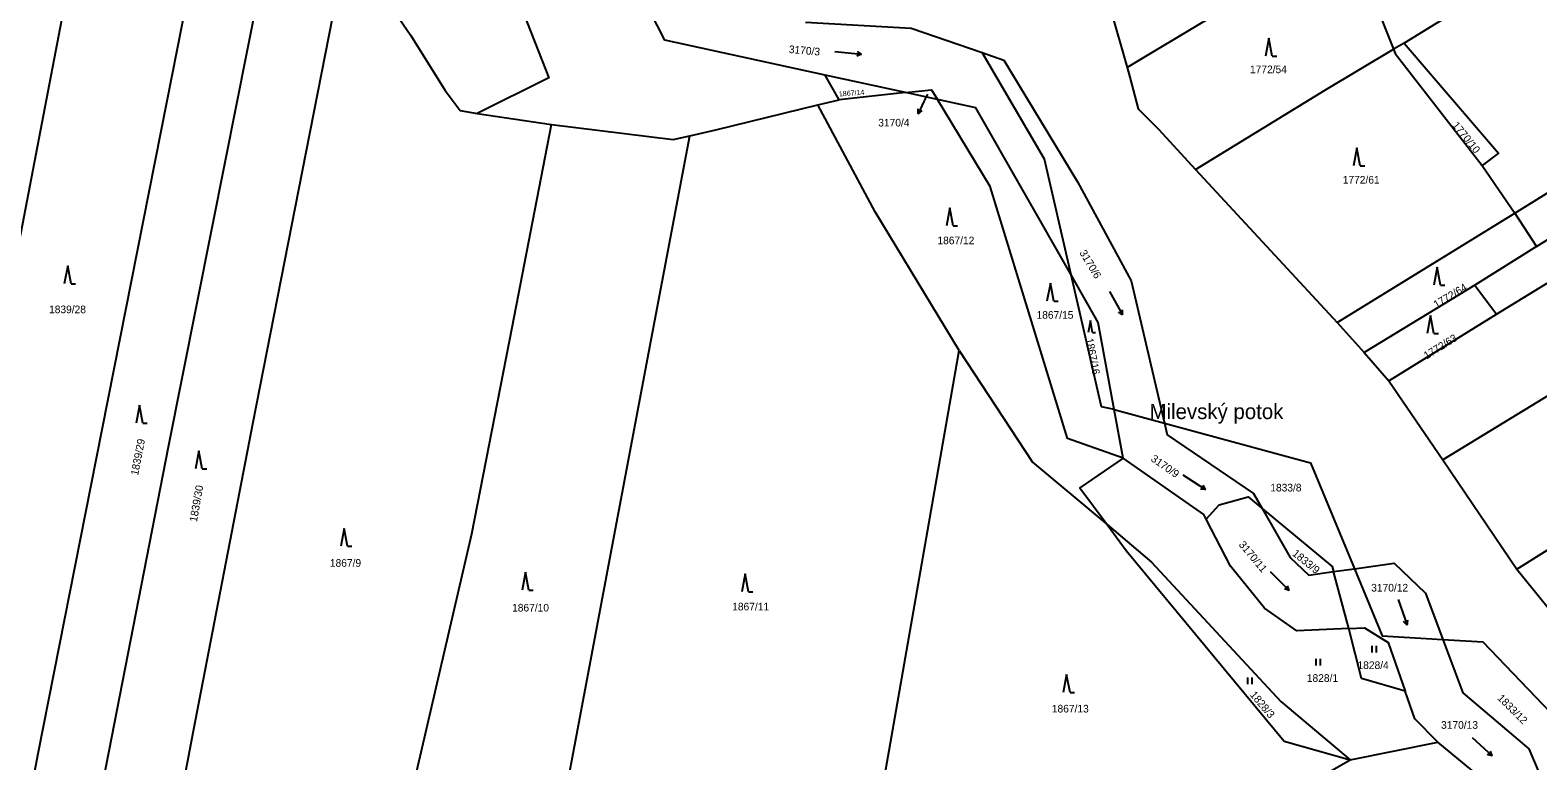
# Model space of a CAD drawing. Extents: x -776734 to -748832, y -1118122 to -976986.
# Drawn here: x -752749.1 to -752413.4, y -1117470.7 to -1117308.1 of the extents above; entities that cross this region are included whole.
import ezdxf

# ---------------------------------------------------------------- set-up
doc = ezdxf.new("R2010")
doc.units = 0
for name, color, linetype in [('KM_Hranice parcel', 7, 'Continuous'), ('KM_Parcelní čísla', 7, 'Continuous'), ('KM_Pop  PČ popisy', 7, 'Continuous'), ('KM_Značky kultur', 7, 'Continuous')]:
    doc.layers.add(name, color=color, linetype=linetype)

msp = doc.modelspace()

# ---------------------------------------------------------------- linework, layer by layer
at = {"layer": 'KM_Hranice parcel'}
for p, q in [((-752718.61, -1117324.18), (-752704.07, -1117250.6)), ((-752705.57, -1117337.1), (-752691.87, -1117268.31)), ((-752689.23, -1117343.55), (-752678.46, -1117288.6)), ((-752508.6, -1117303.21), (-752504.82, -1117316.42)), ((-752443.16, -1117310.95), (-752445.49, -1117312.34)), ((-752422.55, -1117371.32), (-752332.59, -1117316.1)), ((-752554.16, -1117321.99), (-752572.02, -1117318.1)), ((-752568.9, -1117323.63), (-752572.02, -1117318.1)), ((-752573.66, -1117324.74), (-752568.9, -1117323.63)), ((-752554.16, -1117321.99), (-752568.9, -1117323.63)), ((-752547.06, -1117323.54), (-752554.16, -1117321.99)), ((-752649.56, -1117326.62), (-752632.99, -1117329.1)), ((-752641.77, -1117374.25), (-752632.99, -1117329.1)), ((-752489.61, -1117339.07), (-752458.03, -1117373.14)), ((-752425.74, -1117338.21), (-752418.46, -1117348.8)), ((-752458.03, -1117373.14), (-752418.46, -1117348.8)), ((-752418.46, -1117348.8), (-752413.64, -1117356.23)), ((-752413.64, -1117356.23), (-752427.43, -1117364.85)), ((-752427.43, -1117364.85), (-752452.03, -1117379.85)), ((-752427.43, -1117364.85), (-752422.55, -1117371.32)), ((-752458.03, -1117373.14), (-752452.03, -1117379.85)), ((-752446.51, -1117386.15), (-752422.55, -1117371.32)), ((-752452.03, -1117379.85), (-752446.51, -1117386.15)), ((-752446.51, -1117386.15), (-752434.54, -1117403.71)), ((-752418.06, -1117428.08), (-752350.57, -1117385.71)), ((-752505.72, -1117403.35), (-752507.71, -1117392.49)), ((-752507.71, -1117392.49), (-752496.53, -1117395.54)), ((-752434.54, -1117403.71), (-752418.06, -1117428.08)), ((-752458.87, -1117428.6), (-752454.21, -1117427.95)), ((-752455.42, -1117441.25), (-752458.87, -1117428.6)), ((-752470.57, -1117457.52), (-752455.18, -1117470.47)), ((-752455.18, -1117470.47), (-752435.61, -1117466.57)), ((-752426.73, -1117473.92), (-752435.61, -1117466.57)), ((-752496.35, -1117494), (-752455.18, -1117470.47))]:
    msp.add_line(p, q, dxfattribs=at)
for points in [[(-752226.57, -1117178.44), (-752307.35, -1117227.5), (-752443.16, -1117310.95)], [(-752418.46, -1117348.8), (-752353.44, -1117308.49), (-752274.2, -1117259.15), (-752208.04, -1117218.77)], [(-752413.64, -1117356.23), (-752353.5, -1117318.86), (-752218.9, -1117235.35), (-752204.33, -1117226.84)], [(-752572.02, -1117318.1), (-752607.73, -1117310.31), (-752622.25, -1117282), (-752613.92, -1117263.46)], [(-752638.66, -1117273.88), (-752644.07, -1117292.01), (-752633.57, -1117318.72), (-752649.56, -1117326.62)], [(-752678.46, -1117288.6), (-752664.34, -1117309.28), (-752656.66, -1117321.5), (-752653.32, -1117325.97), (-752649.56, -1117326.62)], [(-752455.45, -1117288), (-752468.91, -1117294.78), (-752504.82, -1117316.42)], [(-752455.45, -1117288), (-752450.05, -1117300.9), (-752445.49, -1117312.34)], [(-752740.74, -1117298.8), (-752754.82, -1117372.47), (-752773.24, -1117465.79), (-752786.97, -1117537.54)], [(-752576.43, -1117306.34), (-752552.93, -1117307.64), (-752537.13, -1117313.09)], [(-752517.31, -1117362.55), (-752523.24, -1117336.83), (-752537.13, -1117313.09)], [(-752537.13, -1117313.09), (-752532.25, -1117314.78), (-752515.87, -1117341.85), (-752503.93, -1117363.86), (-752496.53, -1117395.54)], [(-752489.61, -1117339.07), (-752460.61, -1117321.34), (-752445.49, -1117312.34)], [(-752445.49, -1117312.34), (-752445.11, -1117313.29), (-752425.74, -1117338.21)], [(-752443.16, -1117310.95), (-752422.09, -1117335.45), (-752425.74, -1117338.21)], [(-752504.82, -1117316.42), (-752504.2, -1117318.57), (-752502.37, -1117325.61), (-752497.82, -1117330.11), (-752489.61, -1117339.07)], [(-752554.16, -1117321.99), (-752548.38, -1117321.35), (-752547.06, -1117323.54)], [(-752517.31, -1117362.55), (-752538.5, -1117325.4), (-752547.06, -1117323.54)], [(-752505.72, -1117403.35), (-752518.09, -1117398.94), (-752535.32, -1117342.91), (-752547.06, -1117323.54)], [(-752760.14, -1117536.34), (-752747.27, -1117469.04), (-752734.26, -1117403.32), (-752718.61, -1117324.18)], [(-752602.2, -1117331.57), (-752596.36, -1117330.25), (-752573.66, -1117324.74)], [(-752542.24, -1117379.35), (-752560.92, -1117348.52), (-752573.66, -1117324.74)], [(-752632.99, -1117329.1), (-752605.91, -1117332.4), (-752602.2, -1117331.57)], [(-752640.29, -1117533.59), (-752631.17, -1117485.21), (-752620.19, -1117426.93), (-752611.29, -1117379.76), (-752602.2, -1117331.57)], [(-752744.6, -1117535.42), (-752731.47, -1117468.49), (-752718.26, -1117400.85), (-752705.57, -1117337.1)], [(-752322.3, -1117335.01), (-752348.23, -1117350.82), (-752366.96, -1117362.55), (-752434.54, -1117403.71)], [(-752726.09, -1117534.34), (-752712.72, -1117464.03), (-752699.38, -1117395.31), (-752689.23, -1117343.55)], [(-752507.71, -1117392.49), (-752510.53, -1117391.91), (-752517.31, -1117362.55)], [(-752507.71, -1117392.49), (-752511.25, -1117373.16), (-752517.31, -1117362.55)], [(-752676.61, -1117531.75), (-752665.85, -1117485.41), (-752650.69, -1117420.15), (-752641.77, -1117374.25)], [(-752567.24, -1117522.22), (-752553.44, -1117443.38), (-752542.24, -1117379.35)], [(-752542.24, -1117379.35), (-752525.86, -1117404.2), (-752509.28, -1117418.14)], [(-752496.53, -1117395.54), (-752495.91, -1117398.18), (-752476.67, -1117411.18), (-752474.76, -1117414.53)], [(-752496.53, -1117395.54), (-752464, -1117404.41), (-752454.21, -1117427.95)], [(-752505.72, -1117403.35), (-752515.31, -1117409.97), (-752509.28, -1117418.14)], [(-752487.19, -1117416.95), (-752487.75, -1117415.85), (-752505.72, -1117403.35)], [(-752487.19, -1117416.95), (-752484.3, -1117413.74), (-752477.84, -1117411.97), (-752474.76, -1117414.53)], [(-752455.42, -1117441.25), (-752467.03, -1117441.75), (-752474.21, -1117436.71), (-752481.82, -1117427.4), (-752487.19, -1117416.95)], [(-752474.76, -1117414.53), (-752459.17, -1117427.48), (-752458.87, -1117428.6)], [(-752474.76, -1117414.53), (-752468.52, -1117425.46), (-752464.35, -1117429.36), (-752458.87, -1117428.6)], [(-752509.28, -1117418.14), (-752499.36, -1117426.48), (-752470.57, -1117457.52)], [(-752509.28, -1117418.14), (-752505.04, -1117423.88), (-752469.83, -1117466.32), (-752455.18, -1117470.47)], [(-752454.21, -1117427.95), (-752445.34, -1117426.72), (-752438.4, -1117433.36), (-752434.52, -1117443.68)], [(-752454.21, -1117427.95), (-752448, -1117442.88), (-752434.52, -1117443.68)], [(-752418.06, -1117428.08), (-752408.18, -1117440.23), (-752407.85, -1117440.67)], [(-752455.42, -1117441.25), (-752451.97, -1117441.1), (-752446.68, -1117444.39), (-752442.94, -1117455.17)], [(-752442.94, -1117455.17), (-752452.65, -1117452.35), (-752455.42, -1117441.25)], [(-752434.52, -1117443.68), (-752430.05, -1117455.54), (-752415.39, -1117468.05), (-752410.78, -1117478.88)], [(-752434.52, -1117443.68), (-752425.64, -1117444.2), (-752405.53, -1117465.21), (-752410.78, -1117478.88)], [(-752435.61, -1117466.57), (-752440.79, -1117461.37), (-752442.94, -1117455.17)]]:
    msp.add_lwpolyline(points, dxfattribs=at)
at = {"layer": 'KM_Pop  PČ popisy'}
for p, q in [((-752549.27, -1117322.34), (-752550.05, -1117323.97)), ((-752551.318, -1117326.69), (-752551.349, -1117325.571)), ((-752550.05, -1117323.97), (-752551.318, -1117326.69)), ((-752551.318, -1117326.69), (-752550.441, -1117325.994))]:
    msp.add_line(p, q, dxfattribs=at)
at = {"layer": 'KM_Značky kultur'}
for p, q in [((-752473.24, -1117309.84), (-752473.99, -1117313.84)), ((-752472.49, -1117313.84), (-752473.24, -1117309.84)), ((-752569.917, -1117312.837), (-752563.95, -1117313.464)), ((-752563.95, -1117313.464), (-752564.974, -1117313.86)), ((-752563.95, -1117313.464), (-752564.87, -1117312.863)), ((-752472.49, -1117313.84), (-752471.494, -1117313.84)), ((-752453.65, -1117334.26), (-752454.4, -1117338.26)), ((-752452.9, -1117338.26), (-752453.65, -1117334.26)), ((-752452.9, -1117338.26), (-752451.904, -1117338.26)), ((-752544.32, -1117347.6), (-752545.07, -1117351.6)), ((-752543.57, -1117351.6), (-752544.32, -1117347.6)), ((-752543.57, -1117351.6), (-752542.574, -1117351.6)), ((-752740.71, -1117360.57), (-752741.46, -1117364.57)), ((-752739.96, -1117364.57), (-752740.71, -1117360.57)), ((-752435.8, -1117360.82), (-752436.55, -1117364.82)), ((-752435.05, -1117364.82), (-752435.8, -1117360.82)), ((-752739.96, -1117364.57), (-752738.964, -1117364.57)), ((-752521.91, -1117364.41), (-752522.66, -1117368.41)), ((-752521.16, -1117368.41), (-752521.91, -1117364.41)), ((-752508.744, -1117366.215), (-752505.835, -1117371.463)), ((-752435.05, -1117364.82), (-752434.054, -1117364.82)), ((-752521.16, -1117368.41), (-752520.164, -1117368.41)), ((-752505.835, -1117371.463), (-752505.87, -1117370.365)), ((-752513, -1117372.73), (-752513.502, -1117375.41)), ((-752512.498, -1117375.41), (-752513, -1117372.73)), ((-752505.835, -1117371.463), (-752506.747, -1117370.851)), ((-752437.26, -1117371.6), (-752438.01, -1117375.6)), ((-752436.51, -1117375.6), (-752437.26, -1117371.6)), ((-752512.498, -1117375.41), (-752511.83, -1117375.41)), ((-752436.51, -1117375.6), (-752435.514, -1117375.6)), ((-752724.75, -1117391.54), (-752725.5, -1117395.54)), ((-752724, -1117395.54), (-752724.75, -1117391.54)), ((-752724, -1117395.54), (-752723.004, -1117395.54)), ((-752711.51, -1117401.7), (-752712.26, -1117405.7)), ((-752710.76, -1117405.7), (-752711.51, -1117401.7)), ((-752710.76, -1117405.7), (-752709.764, -1117405.7)), ((-752492.386, -1117407.063), (-752487.354, -1117410.33)), ((-752487.354, -1117410.33), (-752488.447, -1117410.219)), ((-752487.354, -1117410.33), (-752487.901, -1117409.378)), ((-752679.17, -1117418.96), (-752679.92, -1117422.96)), ((-752678.42, -1117422.96), (-752679.17, -1117418.96)), ((-752678.42, -1117422.96), (-752677.424, -1117422.96)), ((-752638.78, -1117428.69), (-752639.53, -1117432.69)), ((-752638.03, -1117432.69), (-752638.78, -1117428.69)), ((-752589.88, -1117429.06), (-752590.63, -1117433.06)), ((-752589.13, -1117433.06), (-752589.88, -1117429.06)), ((-752472.995, -1117428.547), (-752468.753, -1117432.789)), ((-752638.03, -1117432.69), (-752637.034, -1117432.69)), ((-752589.13, -1117433.06), (-752588.134, -1117433.06)), ((-752468.753, -1117432.789), (-752469.798, -1117432.453)), ((-752468.753, -1117432.789), (-752469.089, -1117431.744)), ((-752444.449, -1117434.812), (-752442.496, -1117440.486)), ((-752442.496, -1117440.486), (-752443.288, -1117439.725)), ((-752442.496, -1117440.486), (-752442.34, -1117439.398)), ((-752450.271, -1117446.57), (-752450.271, -1117445.07)), ((-752449.27, -1117446.57), (-752449.27, -1117445.07)), ((-752462.751, -1117449.52), (-752462.751, -1117448.02)), ((-752461.75, -1117449.52), (-752461.75, -1117448.02)), ((-752518.28, -1117451.49), (-752519.03, -1117455.49)), ((-752517.53, -1117455.49), (-752518.28, -1117451.49)), ((-752477.961, -1117453.65), (-752477.961, -1117452.15)), ((-752476.96, -1117453.65), (-752476.96, -1117452.15)), ((-752517.53, -1117455.49), (-752516.534, -1117455.49)), ((-752427.957, -1117465.502), (-752423.569, -1117469.594)), ((-752423.569, -1117469.594), (-752424.626, -1117469.294)), ((-752423.569, -1117469.594), (-752423.942, -1117468.561))]:
    msp.add_line(p, q, dxfattribs=at)

# ---------------------------------------------------------------- texts
at = {"layer": 'KM_Parcelní čísla'}
for s, height, rotation, p in [('3170/3', 1.7, 355, (-752580.194, -1117313.146)), ('1867/14', 1.139, 4, (-752568.97, -1117322.848)), ('1770/10', 1.7, 309, (-752432.53, -1117329.304)), ('3170/6', 1.7, 301, (-752515.498, -1117357.617)), ('1772/64', 1.7, 31, (-752435.972, -1117370.028)), ('1867/16', 1.7, 281, (-752514.074, -1117376.812)), ('1772/63', 1.7, 32, (-752438.119, -1117381.4)), ('1839/29', 1.7, 79, (-752725.045, -1117407.292)), ('3170/9', 1.7, 325, (-752499.677, -1117403.836)), ('1839/30', 1.7, 80, (-752711.932, -1117417.617)), ('3170/11', 1.7, 310, (-752480.071, -1117422.646)), ('1833/9', 1.7, 321, (-752468.194, -1117424.83)), ('1828/3', 1.7, 310, (-752477.571, -1117456.066)), ('1833/12', 1.7, 315, (-752422.501, -1117456.881))]:
    msp.add_text(s, height=height, rotation=rotation, dxfattribs=at).set_placement(p)
for s, p in [('1772/54', (-752477.46, -1117317.66)), ('3170/4', (-752560.235, -1117329.528)), ('1772/61', (-752456.81, -1117342.24)), ('1867/12', (-752547.05, -1117355.74)), ('1839/28', (-752744.86, -1117371.08)), ('1867/15', (-752524.99, -1117372.31)), ('1833/8', (-752472.94, -1117410.75)), ('1867/9', (-752682.33, -1117427.51)), ('3170/12', (-752450.47, -1117433.02)), ('1867/10', (-752641.76, -1117437.47)), ('1867/11', (-752592.75, -1117437.22)), ('1828/4', (-752453.517, -1117450.27)), ('1828/1', (-752464.8, -1117453.12)), ('1867/13', (-752521.58, -1117459.94)), ('3170/13', (-752434.91, -1117463.57))]:
    msp.add_text(s, height=1.7, dxfattribs=at).set_placement(p)
at = {"layer": 'KM_Pop  PČ popisy'}
msp.add_text('Milevský potok', height=3.399996, dxfattribs=at).set_placement((-752499.834, -1117394.65))

doc.saveas('drawing.dxf')
